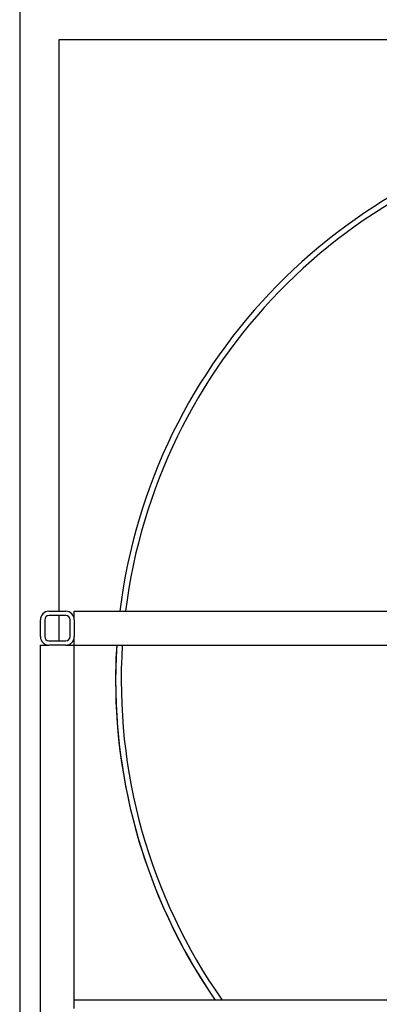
# Model space of a CAD drawing. Header units: inches. Extents: x 5 to 1128, y -85 to 748.
# Tile 554 of 656: x 908 to 924, y 292 to 335. Entities that reach past the tile are written whole.
import ezdxf

# ---------------------------------------------------------------- set-up
doc = ezdxf.new("R2010")
doc.units = ezdxf.units.IN
doc.header["$LTSCALE"] = 32
doc.header["$MEASUREMENT"] = 0
doc.layers.add('Visible (ANSI)', color=7, linetype='Continuous', lineweight=30)

msp = doc.modelspace()

# ---------------------------------------------------------------- linework, layer by layer
at = {"layer": 'Visible (ANSI)'}
for p, q in [((907.80578, 336.23367), (907.80578, 266.22267)), ((909.55578, 334.48367), (966.55578, 334.48367)), ((909.55578, 309.10867), (909.55578, 334.48367)), ((909.10078, 309.10867), (909.85078, 309.10867)), ((909.85078, 308.92117), (909.10078, 308.92117)), ((909.55578, 307.79617), (909.55578, 308.92117)), ((910.22578, 309.10867), (987.97578, 309.10867)), ((910.22578, 308.73367), (910.22578, 309.10867)), ((908.72578, 307.98367), (908.72578, 308.73367)), ((908.91328, 308.73367), (908.91328, 307.98367)), ((910.03828, 307.98367), (910.03828, 308.73367)), ((910.22578, 308.73367), (910.22578, 307.98367)), ((910.22578, 308.73367), (910.22578, 307.98367)), ((908.72578, 307.60867), (909.10078, 307.60867)), ((908.72578, 271.85867), (908.72578, 307.60867)), ((909.10078, 307.79617), (909.85078, 307.79617)), ((909.85078, 307.60867), (909.10078, 307.60867)), ((909.85078, 307.60867), (909.10078, 307.60867)), ((909.85078, 307.60867), (910.22578, 307.60867)), ((910.22578, 307.60867), (910.22578, 307.98367)), ((910.22578, 291.85867), (910.22578, 307.60867)), ((910.22578, 307.60867), (987.22578, 307.60867)), ((987.22578, 291.85867), (910.22578, 291.85867)), ((910.22578, 291.48367), (910.22578, 291.85867))]:
    msp.add_line(p, q, dxfattribs=at)
for centre, radius, start, end in [((937.05578, 306.04617), 25, 98.032415, 172.963593), ((937.05578, 306.04617), 25, 98.032415, 172.963593), ((937.05578, 306.04617), 24.75, 98.706532, 172.892153), ((909.10078, 308.73367), 0.375, 90, 180), ((909.10078, 308.73367), 0.1875, 90, 180), ((909.85078, 308.73367), 0.375, 0, 90), ((909.85078, 308.73367), 0.1875, 0, 90), ((909.10078, 307.98367), 0.375, 180, 270), ((909.10078, 307.98367), 0.1875, 180, 270), ((909.85078, 307.98367), 0.1875, 270, 0), ((909.85078, 307.98367), 0.375, 270, 0), ((937.05578, 306.04617), 25, 176.416678, 214.576076), ((937.05578, 306.04617), 25, 176.416678, 180), ((937.05578, 306.04617), 24.75, 176.380435, 214.975934), ((937.05578, 306.04617), 25, 180, 214.576076)]:
    msp.add_arc(centre, radius, start, end, dxfattribs=at)

doc.saveas('drawing.dxf')
